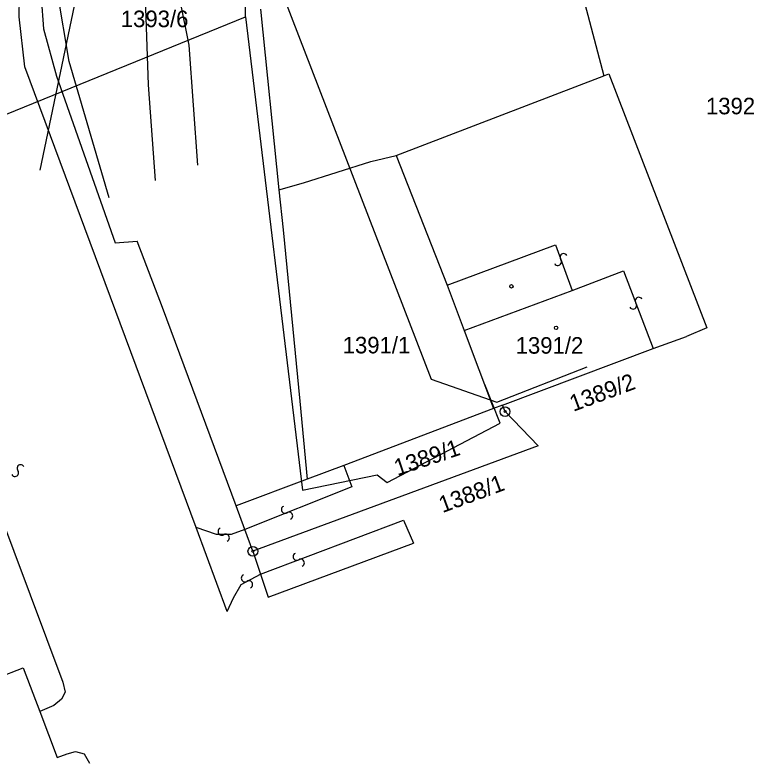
# Model space of a CAD drawing. Extents: x -469926 to -462499, y -1098642 to -1092733.
# Drawn here: x -464694.3 to -464618.3, y -1095183.8 to -1095106.9 of the extents above; entities that cross this region are included whole.
import ezdxf

# ---------------------------------------------------------------- set-up
doc = ezdxf.new("R2010")
doc.units = 0
for name, color, linetype in [('Vrstva 1', 7, 'Continuous'), ('Vrstva 14', 7, 'Continuous'), ('Vrstva 16', 7, 'Continuous'), ('Vrstva 24', 7, 'Continuous'), ('Vrstva 25', 7, 'Continuous'), ('Vrstva 29', 7, 'Continuous'), ('Vrstva 4', 7, 'Continuous'), ('Vrstva 50', 7, 'Continuous'), ('Vrstva 51', 7, 'Continuous'), ('Vrstva 55', 7, 'Continuous'), ('Vrstva 6', 7, 'Continuous')]:
    doc.layers.add(name, color=color, linetype=linetype)

msp = doc.modelspace()

# ---------------------------------------------------------------- linework, layer by layer
at = {"layer": 'Vrstva 1'}
for p, q in [((-464639.49, -1095091.66), (-464633.77, -1095113.17)), ((-464693.9, -1095107.12), (-464693.78, -1095102.36)), ((-464691.75, -1095103.69), (-464691.39, -1095108.34)), ((-464669.1, -1095106.33), (-464667.19, -1095124.9)), ((-464693.33, -1095112.27), (-464693.9, -1095107.12)), ((-464691.39, -1095108.34), (-464690.07, -1095113.21)), ((-464675.71, -1095159.61), (-464693.33, -1095112.27)), ((-464690.07, -1095113.21), (-464684.04, -1095130.34)), ((-464655.12, -1095121.37), (-464633.77, -1095113.17)), ((-464633.77, -1095113.17), (-464633.26, -1095112.98)), ((-464633.26, -1095112.98), (-464623.18, -1095139.1)), ((-464657.75, -1095122), (-464655.12, -1095121.37)), ((-464655.12, -1095121.37), (-464649.88, -1095134.7)), ((-464664.65, -1095124.19), (-464657.75, -1095122)), ((-464667.19, -1095124.9), (-464664.65, -1095124.19)), ((-464667.19, -1095124.9), (-464666.77, -1095129)), ((-464666.77, -1095129), (-464665.05, -1095146.61)), ((-464684.04, -1095130.34), (-464681.78, -1095130.17)), ((-464679.15, -1095137.01), (-464681.78, -1095130.17)), ((-464649.88, -1095134.7), (-464648.14, -1095139.36)), ((-464671.57, -1095157.39), (-464679.15, -1095137.01)), ((-464648.14, -1095139.36), (-464645.13, -1095147.39)), ((-464623.18, -1095139.1), (-464625.27, -1095139.97)), ((-464628.7, -1095141.2), (-464625.27, -1095139.97)), ((-464644.19, -1095147.04), (-464628.7, -1095141.2)), ((-464665.05, -1095146.61), (-464664.27, -1095154.64)), ((-464644.19, -1095147.04), (-464645.13, -1095147.39)), ((-464643.94, -1095147.69), (-464644.19, -1095147.04)), ((-464645.13, -1095147.39), (-464660.53, -1095153.24)), ((-464640.52, -1095151.2), (-464643.94, -1095147.69)), ((-464640.52, -1095151.2), (-464669.87, -1095162.05)), ((-464660.53, -1095153.24), (-464664.27, -1095154.64)), ((-464664.27, -1095154.64), (-464671.57, -1095157.39)), ((-464670.69, -1095159.8), (-464671.57, -1095157.39)), ((-464672.51, -1095168.22), (-464675.71, -1095159.61)), ((-464669.87, -1095162.05), (-464670.69, -1095159.8)), ((-464668.29, -1095166.78), (-464653.35, -1095161.21)), ((-464669.87, -1095162.05), (-464669.08, -1095164.4)), ((-464669.08, -1095164.4), (-464668.29, -1095166.78)), ((-464696.35, -1095175.13), (-464693.48, -1095174.01)), ((-464693.48, -1095174.01), (-464691.77, -1095178.53)), ((-464691.77, -1095178.53), (-464689.98, -1095183.24))]:
    msp.add_line(p, q, dxfattribs=at)
at = {"layer": 'Vrstva 14'}
for p, q in [((-464669.015, -1095099.038), (-464651.545, -1095144.351)), ((-464644.777, -1095146.719), (-464635.491, -1095143.088)), ((-464651.545, -1095144.351), (-464644.777, -1095146.719))]:
    msp.add_line(p, q, dxfattribs=at)
at = {"layer": 'Vrstva 16'}
for p, q in [((-464670.617, -1095107.105), (-464670.617, -1095094.17)), ((-464701.185, -1095119.561), (-464670.617, -1095107.105)), ((-464670.617, -1095107.105), (-464664.756, -1095155.763)), ((-464644.434, -1095148.881), (-464646.018, -1095144.91)), ((-464656.047, -1095154.969), (-464644.434, -1095148.881)), ((-464664.756, -1095155.763), (-464657.102, -1095154.175)), ((-464657.102, -1095154.175), (-464656.047, -1095154.969))]:
    msp.add_line(p, q, dxfattribs=at)
at = {"layer": 'Vrstva 24'}
for centre, radius in [((-464643.94, -1095147.69), 0.5), ((-464643.94, -1095147.69), 0.1), ((-464669.87, -1095162.05), 0.5), ((-464669.87, -1095162.05), 0.1)]:
    msp.add_circle(centre, radius, dxfattribs=at)
at = {"layer": 'Vrstva 25'}
msp.add_circle((-464638.69, -1095139.08), 0.175, dxfattribs=at)
at = {"layer": 'Vrstva 29'}
msp.add_circle((-464643.29, -1095134.82), 0.175, dxfattribs=at)
at = {"layer": 'Vrstva 4'}
for p, q in [((-464649.88, -1095134.7), (-464638.77, -1095130.57)), ((-464638.77, -1095130.57), (-464637.04, -1095135.24)), ((-464637.04, -1095135.24), (-464631.76, -1095133.23)), ((-464631.76, -1095133.23), (-464628.7, -1095141.2)), ((-464648.14, -1095139.36), (-464637.04, -1095135.24)), ((-464702.88, -1095139.55), (-464689.41, -1095175.5)), ((-464660.53, -1095153.24), (-464659.68, -1095155.44)), ((-464659.68, -1095155.44), (-464670.69, -1095159.8)), ((-464669.08, -1095164.4), (-464654.39, -1095158.85)), ((-464654.39, -1095158.85), (-464653.35, -1095161.21)), ((-464673.6, -1095160.34), (-464675.71, -1095159.61)), ((-464670.69, -1095159.8), (-464672.1, -1095160.34)), ((-464672.1, -1095160.34), (-464673.6, -1095160.34)), ((-464671.07, -1095165.45), (-464669.08, -1095164.4)), ((-464671.87, -1095166.84), (-464671.07, -1095165.45)), ((-464672.51, -1095168.22), (-464671.87, -1095166.84)), ((-464689.41, -1095175.5), (-464689.18, -1095176.53)), ((-464689.18, -1095176.53), (-464689.53, -1095177.24)), ((-464690.33, -1095177.91), (-464691.77, -1095178.53)), ((-464689.53, -1095177.24), (-464690.33, -1095177.91)), ((-464689.98, -1095183.24), (-464688.95, -1095182.85)), ((-464688.95, -1095182.85), (-464688.11, -1095182.63)), ((-464688.11, -1095182.63), (-464687.23, -1095182.88)), ((-464687.23, -1095182.88), (-464686.65, -1095183.81))]:
    msp.add_line(p, q, dxfattribs=at)
at = {"layer": 'Vrstva 51'}
for centre, radius, start, end in [((-464637.917, -1095131.836), 0.376, 30.90036, 217.21149), ((-464638.514, -1095132.295), 0.377, 210.22432, 37.88753), ((-464630.187, -1095136.319), 0.376, 30.90036, 217.21149), ((-464630.784, -1095136.778), 0.377, 210.22432, 37.88753), ((-464693.731, -1095153.525), 0.376, 30.90036, 217.21149), ((-464694.328, -1095153.984), 0.377, 210.22432, 37.88753), ((-464666.559, -1095157.767), 0.376, 116.26036, 302.57149), ((-464666.15, -1095158.399), 0.377, 295.58432, 123.24753), ((-464673.07, -1095160.023), 0.376, 116.26036, 302.57149), ((-464672.661, -1095160.655), 0.377, 295.58432, 123.24753), ((-464665.359, -1095162.6), 0.376, 116.26036, 302.57149), ((-464664.95, -1095163.233), 0.377, 295.58432, 123.24753), ((-464670.68, -1095164.82), 0.376, 116.26036, 302.57149), ((-464670.271, -1095165.453), 0.377, 295.58432, 123.24753)]:
    msp.add_arc(centre, radius, start, end, dxfattribs=at)
at = {"layer": 'Vrstva 55'}
for points in [[(-464684.641, -1095125.719), (-464688.751, -1095111.708), (-464689.954, -1095104.563), (-464687.966, -1095094.4), (-464685.232, -1095089.354), (-464680.763, -1095085.161), (-464661.466, -1095074.56)], [(-464675.519, -1095122.379), (-464676.421, -1095110.038), (-464678.326, -1095100.481), (-464679.23, -1095089.504), (-464682.449, -1095095.814), (-464680.932, -1095105.213), (-464680.631, -1095114.12), (-464679.93, -1095123.956)]]:
    msp.add_lwpolyline(points, dxfattribs=at)
at = {"layer": 'Vrstva 6'}
msp.add_line((-464691.743, -1095122.878), (-464681.995, -1095076.165), dxfattribs=at)

# ---------------------------------------------------------------- texts
at = {"layer": 'Vrstva 50'}
for s, p in [('1393/6', (-464683.448, -1095108.18)), ('1392', (-464623.285, -1095117.14)), ('1391/1', (-464660.634, -1095141.71)), ('1391/2', (-464642.851, -1095141.74))]:
    msp.add_text(s, height=1.7, dxfattribs=at).set_placement(p)
for s, rotation, p in [('1389/2', 20.286, (-464636.923, -1095147.721)), ('1389/1', 18.504, (-464655.011, -1095154.314)), ('1388/1', 20.286, (-464650.372, -1095158.128))]:
    msp.add_text(s, height=1.7, rotation=rotation, dxfattribs=at).set_placement(p)

doc.saveas('drawing.dxf')
